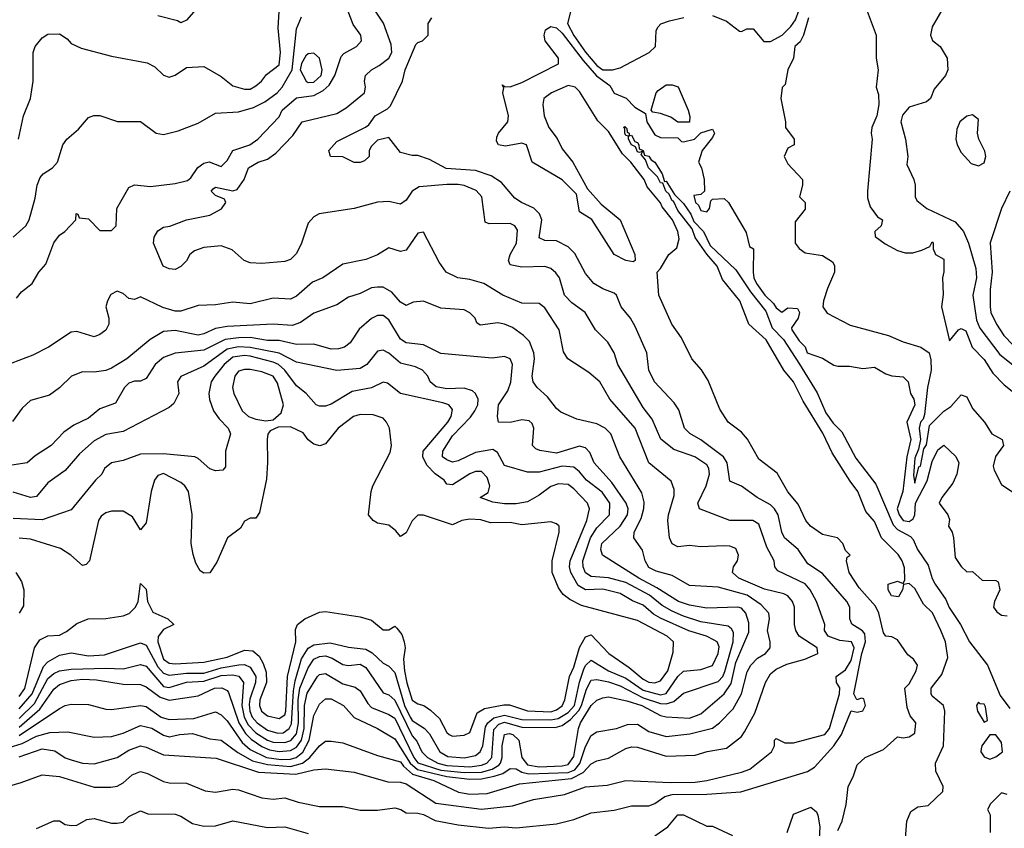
# Model space of a CAD drawing. Header units: inches. Extents: x 2348341 to 2479810, y 460419 to 613669.
# Tile 519 of 656: x 2423132 to 2426540, y 556425 to 559223. Entities that reach past the tile are written whole.
import ezdxf

# ---------------------------------------------------------------- set-up
doc = ezdxf.new("R2010")
doc.units = ezdxf.units.IN
doc.header["$MEASUREMENT"] = 0
doc.layers.add('C4525', color=7, linetype='Continuous')

msp = doc.modelspace()

# ---------------------------------------------------------------- linework, layer by layer
at = {"layer": 'C4525', "color": 2}
for points, elevation in [([(2423120.9, 558259.1), (2423138.6, 558281.4), (2423175.3, 558310), (2423198, 558350), (2423222.7, 558377.3), (2423250, 558451.3), (2423270, 558478), (2423288, 558490), (2423326, 558530), (2423327.3, 558552.7), (2423334, 558550), (2423338, 558538), (2423370, 558534), (2423410, 558494), (2423450, 558494), (2423466, 558510), (2423468, 558570), (2423510, 558642), (2423530, 558652), (2423585.4, 558645.4), (2423670, 558656.3), (2423712.9, 558667.1), (2423724.5, 558675.5), (2423748.7, 558711.3), (2423770, 558726.7), (2423788.3, 558731.7), (2423830, 558714.8), (2423850, 558736), (2423870, 558770.6), (2423929, 558790), (2423956, 558810), (2424030, 558887.3), (2424040.9, 558910), (2424090, 558953), (2424150, 558961.3), (2424182, 558978), (2424202.9, 558997.1), (2424222.7, 559030), (2424244.4, 559095.6), (2424254, 559106), (2424298, 559130), (2424315.3, 559150), (2424313.2, 559170), (2424286.5, 559206.5), (2424258.9, 559278.9)], 58), ([(2423127.6, 558810), (2423146, 558890), (2423169.3, 558950), (2423179.3, 559010), (2423179.3, 559110), (2423186, 559130), (2423210, 559160.7), (2423230, 559173), (2423270, 559174), (2423296.3, 559156.3), (2423310, 559141), (2423344.5, 559124.5), (2423450, 559097.3), (2423573.7, 559073.7), (2423599.8, 559059.8), (2423630, 559031.3), (2423650, 559024.7), (2423670, 559031.3), (2423710, 559057.3), (2423770, 559060.7), (2423830, 559026.8), (2423870, 558994), (2423910, 558982.8), (2423930, 558982.8), (2423950, 558994), (2423969.2, 559010), (2423986.2, 559033.8), (2424030, 559067.3), (2424035.1, 559110), (2424026.8, 559193.2), (2424031.4, 559271.4)], 66), ([(2423130, 556672.7), (2423210, 556699.6), (2423253.5, 556693.5), (2423290, 556668.4), (2423310, 556661.6), (2423350, 556650.6), (2423390, 556648.2), (2423470, 556670.4), (2423510, 556695.8), (2423550, 556710.4), (2423570, 556706), (2423630, 556679.6), (2423812, 556668), (2423959.1, 556619.1), (2424087.6, 556612.4), (2424150, 556627), (2424190, 556630.4), (2424290, 556619.3), (2424405.8, 556585.8), (2424450, 556584.9), (2424470, 556578.7), (2424572.3, 556512.3), (2424730, 556491.6), (2424837.3, 556502.7), (2424910, 556524.4), (2425017.7, 556542.3), (2425090, 556568.2), (2425165.8, 556574.2), (2425230, 556590.6), (2425383.7, 556583.7), (2425470, 556584.2), (2425510, 556590.4), (2425630, 556618.9), (2425659.3, 556630), (2425734, 556690), (2425744, 556710), (2425744, 556730), (2425750, 556736), (2425780.5, 556720.5), (2425810, 556720.5), (2425918, 556750), (2425935.1, 556770), (2425969.4, 556890), (2425971, 556911), (2425959, 556930), (2425958, 556950), (2425990, 556973), (2426010, 557005.5), (2426020.3, 557050), (2426011.3, 557070), (2425970, 557074.8), (2425929.6, 557090), (2425917, 557110), (2425918, 557130), (2425889.6, 557210), (2425867.8, 557250), (2425850, 557271.3), (2425755.9, 557315.9), (2425746, 557330), (2425742.7, 557350), (2425718, 557398), (2425690, 557478), (2425669.6, 557489.6), (2425589.7, 557489.7), (2425485.2, 557530), (2425479.3, 557550), (2425508.3, 557610), (2425518.9, 557650), (2425516.9, 557670), (2425510, 557682.7), (2425469.2, 557710), (2425396.1, 557736.1), (2425351.4, 557771.4), (2425321, 557841), (2425290, 557881.2), (2425202, 558030), (2425189.4, 558070), (2425167.7, 558107.7), (2425125.2, 558150), (2425089.6, 558209.6), (2425043.3, 558243.3), (2425018, 558270), (2425000.9, 558330), (2424987.7, 558347.7), (2424970, 558362.7), (2424950, 558369.4), (2424870, 558366.6), (2424830, 558375.3), (2424823.7, 558390), (2424829.6, 558410), (2424851.5, 558450), (2424854.7, 558494.7), (2424845.2, 558510), (2424830, 558518.4), (2424757.2, 558517.2), (2424742.7, 558522.7), (2424731.8, 558610), (2424712.2, 558632.2), (2424670, 558649.6), (2424650, 558652.4), (2424610, 558653.3), (2424515.1, 558644.9), (2424490.6, 558630), (2424470, 558599), (2424450, 558585.2), (2424410, 558594), (2424370, 558591.8), (2424290, 558569.6), (2424168.3, 558551.7), (2424150, 558541.2), (2424130, 558519), (2424107.7, 558450), (2424090, 558414), (2424070, 558393.2), (2424050, 558386), (2423970, 558379), (2423930, 558381.2), (2423909.5, 558389.5), (2423867.2, 558427.2), (2423830, 558440.9), (2423770, 558434.5), (2423736.7, 558423.3), (2423720.7, 558410), (2423710, 558389), (2423690, 558368.7), (2423670, 558359), (2423650, 558361.2), (2423629.2, 558370), (2423595.3, 558450), (2423597.6, 558470), (2423610, 558492.2), (2423630, 558504.6), (2423651.6, 558508.4), (2423709, 558531), (2423790, 558546.7), (2423831.1, 558568.9), (2423846, 558590), (2423841.5, 558601.5), (2423810, 558614.5), (2423794.5, 558630), (2423802, 558638), (2423810, 558643.8), (2423869.5, 558630.5), (2423884.8, 558635.2), (2423909.3, 558670), (2423924, 558710), (2423958, 558730), (2423990, 558741), (2424018.9, 558761.1), (2424077.2, 558822.8), (2424109.3, 558870), (2424230, 558898.9), (2424261.6, 558918.4), (2424326, 558970), (2424329.3, 558990), (2424325.2, 559010), (2424329.3, 559030), (2424349.3, 559050), (2424375.9, 559064.1), (2424409.6, 559090), (2424419.7, 559110), (2424417.8, 559137.8), (2424391.3, 559211.3), (2424352.3, 559270)], 54), ([(2426062, 559262), (2426096, 559170), (2426096, 559090), (2426102.8, 559050), (2426096, 558990), (2426104, 558964), (2426104.9, 558930), (2426099.1, 558890), (2426081, 558850), (2426078.8, 558830), (2426082.8, 558810), (2426066, 558630), (2426066.4, 558606.4), (2426075.8, 558575.8), (2426101.4, 558541.4), (2426118, 558530), (2426114, 558510), (2426092, 558490), (2426092.7, 558472.7), (2426127.1, 558447.1), (2426170, 558424.7), (2426196.9, 558416.9), (2426223.1, 558416.9), (2426254.6, 558425.4), (2426282, 558438), (2426290, 558454), (2426294, 558450), (2426294, 558430), (2426302, 558410), (2426330, 558394), (2426330.3, 558350.3), (2426326, 558330), (2426328.1, 558271.9), (2426322, 558230), (2426350, 558111.3), (2426381.2, 558150), (2426390, 558154.4), (2426406.2, 558146.2), (2426428, 558090), (2426470, 558047.3), (2426500.5, 558000.5), (2426539.5, 557959.5), (2426606.6, 557906.6)], 54), ([(2426332, 559270), (2426290, 559198), (2426284.7, 559170), (2426291.1, 559151.1), (2426318, 559130), (2426342, 559090), (2426344.7, 559050), (2426336, 559030), (2426297.3, 558982.7), (2426284.7, 558950), (2426270, 558939), (2426210, 558920.7), (2426187.1, 558892.9), (2426181.7, 558870), (2426198, 558810), (2426206, 558750), (2426202, 558722), (2426226, 558670), (2426231.3, 558650), (2426231.3, 558610), (2426236.9, 558596.9), (2426271.3, 558570), (2426370, 558523.8), (2426398, 558490), (2426416, 558450), (2426441.6, 558361.6), (2426443.2, 558330), (2426430.2, 558270), (2426443.6, 558183.6), (2426455.3, 558155.3), (2426524.6, 558064.6), (2426569.1, 558029.1)], 58), ([(2423070, 556564), (2423137, 556583), (2423210, 556610.6), (2423270, 556604.4), (2423390, 556567.3), (2423447.1, 556567.1), (2423470, 556570.6), (2423490, 556582), (2423521.2, 556610), (2423550, 556621.6), (2423574.6, 556614.6), (2423630, 556587.3), (2423650, 556582), (2423710, 556580.7), (2423774.6, 556554.6), (2423810, 556550.4), (2423870, 556560.4), (2423890, 556558.4), (2423970, 556530.4), (2424010, 556526), (2424050, 556530.5), (2424095.6, 556515.6), (2424170, 556500.4), (2424250, 556500.5), (2424310, 556488), (2424370, 556488), (2424430, 556495.5), (2424451.3, 556490), (2424470, 556478.8), (2424510, 556477.1), (2424530, 556472.4), (2424570, 556452.4), (2424650, 556437), (2424754.7, 556425.3), (2424810, 556430.4), (2424850, 556426.4), (2424990, 556440.4), (2425050, 556455.5), (2425110, 556478), (2425190, 556488), (2425250, 556502.4), (2425310, 556502.4), (2425330, 556510.3), (2425364.9, 556535.1), (2425390, 556542.3), (2425510, 556542.6), (2425628.4, 556551.6), (2425858.9, 556621.1), (2425883.2, 556636.8), (2425950, 556710.4), (2425976.3, 556750), (2426010, 556832), (2426030, 556826.8), (2426050, 556831), (2426059.5, 556850), (2426053.3, 556873.3), (2426044.9, 556875.1), (2426029, 556869), (2426019.5, 556890), (2426046.4, 557030), (2426058.8, 557070), (2426057.4, 557097.4), (2426048.5, 557108.5), (2426011.7, 557131.7), (2426005.6, 557150), (2426005.1, 557190), (2425994.5, 557210), (2425910, 557306.6), (2425859.7, 557339.7), (2425826.6, 557390), (2425779.3, 557430), (2425769.6, 557450), (2425757.6, 557510), (2425744.5, 557530), (2425730, 557544.5), (2425684, 557570), (2425630, 557609.2), (2425590, 557626), (2425580.5, 557690), (2425567.6, 557710), (2425489.8, 557769.8), (2425451.5, 557791.5), (2425432.7, 557810), (2425413.3, 557873.3), (2425397.1, 557897.1), (2425329.6, 557970), (2425309.5, 558010), (2425302.7, 558070), (2425262, 558162), (2425246, 558190), (2425213.2, 558230), (2425197.2, 558270), (2425190, 558277.2), (2425150, 558292), (2425119.3, 558310), (2425090, 558345.2), (2425053.7, 558413.7), (2425030, 558437), (2424990, 558457.6), (2424950, 558459.5), (2424930, 558468.7), (2424939.6, 558530), (2424931.2, 558551.2), (2424911.1, 558571.1), (2424869, 558590), (2424845.8, 558605.8), (2424799.6, 558659.6), (2424763.3, 558683.3), (2424710, 558701.1), (2424608.2, 558708.2), (2424550, 558739.3), (2424510, 558752.7), (2424490, 558753.2), (2424450, 558764), (2424410, 558815.3), (2424370, 558806), (2424350, 558786), (2424342, 558770), (2424342, 558750), (2424325.4, 558734.6), (2424310, 558728.7), (2424290, 558729), (2424250, 558749), (2424208, 558750), (2424202, 558770), (2424230, 558802), (2424328.9, 558851.1), (2424340.4, 558859.6), (2424362, 558890), (2424405.6, 558914.4), (2424415.5, 558924.5), (2424457, 559010), (2424466.6, 559050), (2424503.2, 559136.8), (2424510, 559144.7), (2424526, 559150), (2424546, 559170), (2424546, 559210), (2424558, 559230)], 50), ([(2423110, 558470.8), (2423153.2, 558510), (2423165.2, 558530), (2423185.6, 558605.6), (2423192.3, 558650), (2423203.3, 558676.7), (2423214, 558690), (2423246, 558710), (2423262.7, 558730), (2423282, 558790), (2423295.3, 558810), (2423336, 558844), (2423370, 558884.7), (2423388.9, 558891.1), (2423410, 558891.3), (2423471.1, 558871.1), (2423550, 558871.3), (2423604.7, 558830), (2423630, 558825.5), (2423681.2, 558838.8), (2423750, 558864.9), (2423810, 558899.1), (2423890, 558904.2), (2423941.3, 558918.7), (2423981, 558939), (2424023.6, 558970), (2424040.5, 558990), (2424075.1, 559050), (2424090, 559192), (2424107.5, 559232.5)], 62), ([(2423735.3, 559250), (2423710, 559222), (2423690, 559212), (2423678.8, 559218.8), (2423610, 559236)], 70), ([(2425038, 559250), (2425028.4, 559210), (2425050, 559168.7), (2425090, 559110.4), (2425130, 559064.4), (2425150, 559049.2), (2425184, 559050), (2425210, 559056.9), (2425310.7, 559109.3), (2425332.8, 559130), (2425334.5, 559185.5), (2425341.3, 559198.7), (2425351.6, 559208.4), (2425380.8, 559219.2), (2425430.5, 559230.5)], 50), ([(2425530, 559237.3), (2425578.5, 559218.5), (2425623.6, 559183.6), (2425630, 559182), (2425648.9, 559191.1), (2425670, 559191.3), (2425707.7, 559147.7), (2425730, 559147.7), (2425771, 559169), (2425801, 559199), (2425817.3, 559222.7), (2425830, 559257.6)], 50), ([(2425861.7, 559230), (2425845.3, 559170), (2425833.1, 559146.9), (2425814.9, 559130), (2425810.4, 559090), (2425790.6, 559050), (2425781, 558999), (2425771.3, 558988.7), (2425766, 558950), (2425782.8, 558870), (2425782.8, 558850), (2425812, 558810), (2425812, 558790), (2425790, 558778), (2425778, 558750), (2425790, 558724.7), (2425841, 558670), (2425841, 558650), (2425831.3, 558610), (2425851, 558590), (2425850, 558568), (2425816, 558524), (2425816, 558450), (2425830, 558431.3), (2425850, 558416), (2425910, 558407.3), (2425944.9, 558384.9), (2425952.5, 558372.5), (2425952.4, 558350), (2425927.3, 558292.7), (2425913.4, 558250), (2425912.2, 558230), (2425927, 558207), (2426005.9, 558165.9), (2426138.8, 558130), (2426190, 558108.5), (2426250.3, 558090.3), (2426279.1, 558070), (2426285.8, 558045.8), (2426286.5, 558010), (2426274, 557950), (2426263.4, 557856.6), (2426258.8, 557841.2), (2426249.1, 557830), (2426244.7, 557810), (2426249.3, 557770), (2426243, 557737), (2426230, 557706), (2426225.5, 557645.5), (2426230, 557619.1), (2426244, 557676), (2426250, 557678), (2426261.5, 557738.5), (2426270, 557752), (2426280.6, 557819.4), (2426330, 557868), (2426355.1, 557884.9), (2426390, 557924.7), (2426410, 557918), (2426430, 557878), (2426470.6, 557830.6), (2426496, 557790), (2426532, 557770), (2426537.3, 557750), (2426508.9, 557711.1), (2426501.5, 557678.5), (2426504.1, 557664.1), (2426530, 557614.9), (2426596.4, 557570)], 50), ([(2425963.1, 556416.9), (2425978, 556450), (2425992.9, 556507.1), (2425999.3, 556570), (2426016.9, 556603.1), (2426030, 556644.7), (2426058, 556670), (2426122, 556698), (2426170, 556742), (2426190, 556738), (2426210, 556741), (2426230, 556754), (2426233.2, 556790), (2426214, 556814), (2426203.1, 556843.1), (2426195.3, 556910), (2426210, 556924.7), (2426235.1, 556970), (2426239.3, 556990), (2426225.2, 557010), (2426205.7, 557025.7), (2426170, 557076.9), (2426150, 557088), (2426129.7, 557089.7), (2426121.5, 557101.5), (2426105.4, 557170), (2426093.5, 557193.5), (2426037.1, 557257.1), (2426002.4, 557310), (2425994, 557350), (2425996.4, 557363.6), (2426006, 557370), (2425990, 557386), (2425981.2, 557410), (2425962, 557430), (2425910, 557441.2), (2425869.2, 557470), (2425853.2, 557490), (2425826.2, 557546.2), (2425790, 557589.3), (2425753.4, 557653.4), (2425690, 557702), (2425651.5, 557771.5), (2425630, 557796), (2425584, 557830), (2425555.5, 557875.5), (2425514.3, 557974.3), (2425491.3, 558011.3), (2425458, 558050), (2425422.5, 558122.5), (2425389.2, 558170), (2425344, 558270), (2425338, 558350), (2425350, 558362), (2425379, 558410), (2425406.3, 558433.7), (2425414.8, 558465.2), (2425409.3, 558490), (2425390.9, 558530), (2425355.5, 558575.5), (2425350, 558589.2), (2425304.2, 558644.2), (2425292.8, 558670), (2425247, 558730), (2425218.8, 558758.8), (2425170, 558836.2), (2425133.4, 558873.4), (2425070, 558975.1), (2425055.1, 558990), (2425030, 558995.1), (2424973, 558970), (2424946, 558950), (2424943, 558930), (2424947.3, 558890), (2424964, 558850), (2424992.4, 558812.4), (2425010, 558776), (2425046.8, 558730), (2425097.3, 558637.3), (2425144.4, 558584.4), (2425210.7, 558530), (2425261, 558410), (2425262, 558390), (2425255.3, 558384.7), (2425230, 558389.3), (2425189, 558410), (2425112, 558532), (2425070, 558558), (2425058.9, 558618.9), (2425009.5, 558669.5), (2424906, 558730), (2424886, 558790), (2424870, 558795.3), (2424814, 558786), (2424788.7, 558790), (2424782.7, 558802.7), (2424783.2, 558816.8), (2424789.4, 558830.6), (2424822, 558870), (2424824, 558890), (2424804, 558970), (2424807.3, 558987.3), (2424802, 558998), (2424811.6, 558991.6), (2424830, 558991), (2424870, 559005.3), (2424996.9, 559070), (2424996.4, 559090), (2424951.1, 559150), (2424947.6, 559170), (2424952.3, 559187.7), (2424970, 559199.1), (2424990, 559195), (2425010, 559176.5), (2425081.9, 559081.9), (2425128.8, 559028.8), (2425175.1, 558995.1), (2425190, 558968.9), (2425231, 558951), (2425260.7, 558920.7), (2425298, 558898), (2425302, 558870), (2425330, 558824.7), (2425350, 558816), (2425410, 558814), (2425422, 558802), (2425430, 558801), (2425468, 558810), (2425490, 558831.3), (2425530, 558844.7), (2425536.3, 558830), (2425530, 558815.3), (2425494, 558770), (2425481, 558730), (2425491.3, 558710), (2425501, 558670), (2425502, 558630), (2425490, 558618), (2425465.4, 558614.6), (2425471, 558590), (2425481.6, 558581.6), (2425490, 558563), (2425510, 558558), (2425519, 558570), (2425524, 558596), (2425530, 558602), (2425570, 558604.7), (2425584.7, 558590), (2425646.4, 558486.4), (2425658, 558438), (2425672, 558430), (2425670.9, 558349.1), (2425673.4, 558330), (2425682.6, 558310), (2425710.4, 558270), (2425740.9, 558240.9), (2425750, 558226), (2425770, 558211), (2425790, 558226), (2425823.6, 558223.6), (2425830.6, 558210), (2425826, 558190), (2425803.5, 558156.5), (2425804, 558150), (2425830, 558111.3), (2425850, 558091.3), (2425858, 558070), (2425910, 558052.4), (2425950, 558027.7), (2425964.1, 558024.1), (2426004, 558024), (2426050, 558016), (2426090, 558021), (2426130, 557997.3), (2426150, 557990.7), (2426190, 557986.8), (2426206.8, 557970), (2426214.8, 557930), (2426226.8, 557910), (2426230.2, 557890.2), (2426202.6, 557830), (2426216.1, 557770), (2426202.1, 557710), (2426188.6, 557590), (2426169.3, 557530), (2426175.6, 557510), (2426190, 557490.4), (2426210, 557486.5), (2426224, 557496), (2426229.8, 557510.2), (2426232.7, 557550), (2426272.9, 557627.1), (2426290, 557694), (2426310, 557734.8), (2426330, 557751), (2426371.9, 557711.9), (2426382, 557690), (2426375.5, 557650), (2426361.1, 557618.9), (2426324, 557570), (2426314.8, 557550), (2426344.7, 557510), (2426350, 557494), (2426346, 557470), (2426358.8, 557450), (2426364, 557430), (2426370, 557362), (2426390, 557331.3), (2426410, 557312), (2426430, 557314), (2426463.6, 557283.6), (2426510, 557282), (2426518, 557278), (2426524.7, 557250), (2426506, 557210), (2426502.8, 557190), (2426513.7, 557173.7), (2426530, 557162.8), (2426550, 557160.7)], 46), ([(2426198, 556390), (2426202, 556450), (2426216.4, 556483.6), (2426240.4, 556499.6), (2426276.4, 556503.6), (2426327.3, 556552.7), (2426328, 556570), (2426303.1, 556623.1), (2426301.2, 556650), (2426329.2, 556710), (2426334, 556830), (2426328.7, 556850), (2426290, 556882), (2426286, 556890), (2426286, 556910), (2426323.3, 556956.7), (2426343.7, 557016.3), (2426336.4, 557070), (2426320.5, 557110), (2426290.6, 557170.6), (2426260.3, 557200.3), (2426230, 557254.3), (2426210, 557271.8), (2426190.9, 557269.1), (2426187.3, 557250), (2426173.7, 557226.3), (2426149.4, 557230), (2426138, 557250), (2426137.2, 557270), (2426170, 557280.5), (2426190, 557272), (2426195.5, 557284.5), (2426194, 557326), (2426186.6, 557350), (2426172.4, 557372.4), (2426115.1, 557430), (2426090, 557487), (2426060.9, 557520.9), (2426033.3, 557590), (2426005.8, 557625.8), (2425944.2, 557724.2), (2425911.8, 557791.8), (2425843.6, 557903.6), (2425810, 557969.4), (2425776.3, 558010), (2425715.1, 558115.1), (2425655.4, 558170), (2425624.4, 558250), (2425564, 558324), (2425545.7, 558370), (2425510, 558411.8), (2425470, 558469.6), (2425459.1, 558499.1), (2425410, 558562.4), (2425395.1, 558595.1), (2425390, 558596.2), (2425379.5, 558619.5), (2425368.6, 558630), (2425357.5, 558657.5), (2425350, 558658), (2425339.6, 558679.6), (2425308.8, 558710), (2425298, 558738), (2425283.2, 558756.8), (2425288.4, 558768.4), (2425276.8, 558763.2), (2425270, 558766), (2425262.9, 558782.9), (2425249.7, 558790), (2425239.5, 558810), (2425239.5, 558819.5), (2425230, 558822.7), (2425226.9, 558830), (2425226.8, 558846.8), (2425222, 558850), (2425226.6, 558853.4), (2425233, 558847), (2425234.4, 558834.4), (2425241, 558830), (2425241, 558821), (2425250, 558824), (2425261.3, 558801.3), (2425270, 558798), (2425274.6, 558790), (2425276.3, 558776.3), (2425290.3, 558770), (2425294.4, 558754.4), (2425310, 558750.3), (2425318, 558738), (2425330.2, 558730), (2425355.6, 558690), (2425363.5, 558663.5), (2425370, 558664), (2425398.3, 558618.3), (2425430, 558587), (2425454.7, 558550), (2425465.1, 558525.1), (2425498.5, 558490), (2425522, 558442), (2425610, 558357.3), (2425661.2, 558281.2), (2425714.1, 558214.1), (2425736.5, 558156.5), (2425776.1, 558116.1), (2425831.3, 558031.3), (2425892.3, 557932.3), (2425922.3, 557862.3), (2425946.9, 557826.9), (2425977, 557797), (2426025.6, 557705.6), (2426095.4, 557615.4), (2426154.8, 557474.8), (2426170, 557458.6), (2426214.5, 557434.5), (2426224.1, 557424.1), (2426239.4, 557390), (2426275.6, 557335.6), (2426289.5, 557289.5), (2426300.2, 557270), (2426337, 557217), (2426348.8, 557188.8), (2426388.3, 557130), (2426419.3, 557070), (2426481, 556990), (2426525, 556885), (2426559.2, 556839.2)], 42), ([(2426558.5, 558630), (2426530.3, 558570), (2426490.6, 558450.6), (2426497.3, 558350), (2426490.6, 558290), (2426490.5, 558230), (2426493, 558210), (2426512.4, 558170), (2426538.4, 558130), (2426570, 558096.4)], 62), ([(2423095.5, 556704.5), (2423141.1, 556718.9), (2423190, 556743.6), (2423236.4, 556756.4), (2423298.8, 556758.8), (2423390, 556740.5), (2423450, 556743.1), (2423490, 556754), (2423550, 556780.3), (2423590, 556772), (2423630, 556747.7), (2423650, 556742), (2423686, 556750), (2423730, 556753), (2423790, 556734.9), (2423830, 556730.4), (2423887, 556687), (2423938.3, 556658.3), (2423990, 556645.3), (2424070, 556638.7), (2424111.1, 556650), (2424136, 556670), (2424170, 556710.7), (2424190, 556726), (2424210, 556726.8), (2424250, 556720.7), (2424370, 556676.4), (2424450, 556654.6), (2424460, 556640), (2424492, 556612), (2424564.9, 556590), (2424651, 556550), (2424690, 556543.6), (2424750, 556546), (2424861.5, 556578.5), (2425042.4, 556597.6), (2425081.9, 556618.1), (2425110, 556648.2), (2425130, 556658), (2425170, 556668), (2425230, 556701.6), (2425250, 556706.4), (2425270, 556706), (2425370, 556674.4), (2425470, 556678), (2425510.9, 556690.9), (2425578, 556702), (2425630, 556742.8), (2425641, 556759), (2425676.1, 556823.9), (2425713.3, 556930), (2425730, 556959.3), (2425750, 556975.8), (2425786.6, 556993.4), (2425849.7, 557010.3), (2425894, 557030), (2425892.3, 557050), (2425830, 557089.6), (2425818.7, 557110), (2425813.6, 557130), (2425814, 557190), (2425807, 557210), (2425790, 557229.4), (2425776.4, 557236.4), (2425710, 557252.6), (2425621.2, 557290), (2425610, 557299.3), (2425599.3, 557310), (2425602.7, 557330), (2425616, 557350), (2425619.3, 557370), (2425610, 557392.7), (2425590, 557400.9), (2425570, 557402.7), (2425490, 557399.3), (2425450, 557404), (2425410, 557399), (2425390, 557409), (2425380.9, 557430), (2425375.1, 557490), (2425377, 557510), (2425397, 557577), (2425397, 557597), (2425386.6, 557626.6), (2425309.5, 557690), (2425262.4, 557810), (2425175.1, 557910), (2425139.5, 557970), (2425101.7, 558001.7), (2425028.7, 558050), (2425014, 558074), (2424999.6, 558150), (2424950, 558226), (2424930, 558240.9), (2424870, 558242), (2424804, 558270), (2424739, 558310), (2424690, 558324.2), (2424648, 558330), (2424608.7, 558350), (2424583.7, 558383.7), (2424530, 558488), (2424510, 558484), (2424470, 558425.2), (2424450, 558421.2), (2424410, 558434), (2424370.5, 558409.5), (2424330, 558392.7), (2424250, 558377), (2424181, 558330), (2424145.5, 558314.5), (2424090, 558266), (2424070, 558256), (2424010, 558259.5), (2423930, 558239.3), (2423870, 558246), (2423810, 558236), (2423750, 558234), (2423690, 558214.5), (2423670, 558214.5), (2423627.5, 558227.5), (2423550, 558264), (2423530, 558255.3), (2423510, 558258), (2423490, 558275.3), (2423470, 558284), (2423447.9, 558272.1), (2423436, 558250), (2423430.8, 558230), (2423441, 558190), (2423441, 558170), (2423430, 558149), (2423410, 558134), (2423390, 558125.2), (2423330, 558144), (2423310, 558142), (2423232, 558090), (2423177.5, 558062.5), (2423104.9, 558035.1)], 58), ([(2423130, 556745.7), (2423270, 556839.3), (2423290, 556850.5), (2423310, 556854.9), (2423370, 556853.4), (2423430, 556837.3), (2423450, 556836.3), (2423550, 556850.4), (2423570, 556846.7), (2423621.6, 556810), (2423650, 556801.1), (2423735.3, 556804.7), (2423810, 556828), (2423830, 556818), (2423850, 556796.4), (2423902.2, 556722.2), (2423930, 556697.2), (2423986, 556670), (2424037.3, 556662.7), (2424070, 556663.9), (2424089.6, 556670), (2424111.9, 556688.1), (2424133.8, 556730), (2424150, 556814.8), (2424161.3, 556838.7), (2424170, 556854), (2424190, 556873.4), (2424210, 556872.7), (2424253.4, 556850), (2424290, 556808.2), (2424370, 556770.4), (2424430, 556734.4), (2424484.1, 556650), (2424508.9, 556628.9), (2424610, 556604), (2424690, 556595.4), (2424730, 556596.4), (2424774.8, 556605.2), (2424804.8, 556615.2), (2424830, 556632), (2424850, 556630.3), (2424870, 556619.3), (2424893.7, 556613.7), (2425030, 556617.7), (2425053, 556627), (2425070.4, 556649.6), (2425090, 556708), (2425110, 556746), (2425130, 556759.1), (2425198, 556770), (2425235.8, 556784.2), (2425270, 556784.9), (2425310, 556759.5), (2425370, 556743.1), (2425451.9, 556751.9), (2425530, 556772), (2425554.5, 556790), (2425601.5, 556838.5), (2425629.7, 556890), (2425650, 556966), (2425662.9, 556990), (2425685.7, 557014.3), (2425712.7, 557030), (2425729.3, 557050), (2425729.5, 557070), (2425719.6, 557110), (2425727.3, 557150), (2425725.1, 557170), (2425698, 557198), (2425650, 557232), (2425550, 557259.7), (2425450, 557265.6), (2425390, 557299.6), (2425334.5, 557314.5), (2425310, 557327.3), (2425297, 557350), (2425287.5, 557387.5), (2425258, 557430), (2425258.4, 557450), (2425282.4, 557497.6), (2425291.8, 557531.8), (2425293.6, 557553.6), (2425285.6, 557585.6), (2425209.5, 557710), (2425178.4, 557790), (2425158, 557810), (2425130, 557824.7), (2425060.5, 557840.5), (2425005.4, 557865.4), (2424990, 557877.2), (2424958.6, 557918.6), (2424922.7, 557950), (2424909.7, 557969.7), (2424906, 557990), (2424913.6, 558050), (2424912, 558070), (2424896, 558110), (2424876, 558130), (2424837.5, 558157.5), (2424810, 558169.6), (2424786.4, 558173.6), (2424725.6, 558165.6), (2424714, 558174), (2424708.7, 558190), (2424690, 558208.7), (2424670, 558219), (2424590, 558225.2), (2424530, 558249.3), (2424494, 558246), (2424470, 558234), (2424450, 558246), (2424420.5, 558280.5), (2424390, 558297), (2424370, 558298), (2424350, 558295.1), (2424310, 558275.1), (2424270, 558262.7), (2424230, 558236), (2424150, 558207), (2424104.2, 558175.8), (2424075.6, 558164.4), (2424010, 558169.7), (2423850, 558161.5), (2423810, 558154), (2423770, 558135.6), (2423750, 558131.8), (2423670, 558147.6), (2423630, 558144.5), (2423583.4, 558116.6), (2423502.8, 558050), (2423450, 558017), (2423430, 558009.4), (2423390, 558003.7), (2423350, 558004.5), (2423311, 557990), (2423270, 557949.2), (2423235.9, 557924.1), (2423170, 557905.2), (2423140.9, 557879.1), (2423107.7, 557832.3)], 62), ([(2423130, 556775.3), (2423202.5, 556837.5), (2423250, 556907), (2423270, 556922.6), (2423310, 556936.9), (2423350, 556940.8), (2423398.6, 556938.6), (2423490, 556923.7), (2423550, 556923.1), (2423570, 556914.4), (2423618.4, 556878.4), (2423650, 556868), (2423750, 556883), (2423806, 556910), (2423831.5, 556911.5), (2423850, 556902), (2423854.5, 556894.5), (2423890.1, 556790), (2423913.4, 556753.4), (2423933.2, 556733.2), (2423970, 556707.7), (2423996.7, 556696.7), (2424030, 556690.9), (2424070, 556694.3), (2424090, 556705.6), (2424107.6, 556730), (2424117.3, 556770), (2424118.3, 556850), (2424127.2, 556892.8), (2424162.4, 556950), (2424170, 556957), (2424190, 556961.1), (2424250, 556924.4), (2424293, 556913), (2424310, 556900.5), (2424336.7, 556856.7), (2424350, 556843.1), (2424410, 556818.7), (2424430, 556805.7), (2424496.8, 556670), (2424510, 556652), (2424590, 556626.5), (2424670, 556618.5), (2424730, 556619.6), (2424767.8, 556630), (2424790, 556643.2), (2424796.5, 556650), (2424801.6, 556670), (2424802.4, 556710), (2424809.8, 556750), (2424826.4, 556753.6), (2424839.1, 556750), (2424859.5, 556730), (2424870.3, 556670), (2424890, 556644.5), (2424930, 556638), (2425010, 556641.1), (2425030, 556645.6), (2425050, 556673.4), (2425065.7, 556770), (2425073.5, 556790), (2425110, 556850.4), (2425130, 556868), (2425150, 556876.4), (2425170, 556879.5), (2425233.6, 556866.4), (2425285.5, 556850), (2425350, 556815.3), (2425370, 556810.3), (2425450, 556805.7), (2425490, 556821.6), (2425570, 556890.4), (2425593.9, 556926.1), (2425610, 556999.1), (2425656, 557104), (2425655.8, 557135.8), (2425645.1, 557170), (2425630, 557187), (2425618, 557190), (2425510, 557186.6), (2425450, 557196.9), (2425412.7, 557210), (2425337.6, 557257.6), (2425275.1, 557290), (2425149.7, 557369.7), (2425142.9, 557390), (2425146.3, 557410), (2425210, 557470.3), (2425236, 557510), (2425238.5, 557530), (2425231.1, 557550), (2425181.4, 557621.4), (2425120.7, 557690), (2425105.1, 557725.1), (2425090, 557741.2), (2425070, 557747), (2424990, 557723.5), (2424931.8, 557731.8), (2424918, 557738), (2424906.6, 557750), (2424912, 557810), (2424906, 557826), (2424895.5, 557835.5), (2424870, 557839), (2424830, 557829.4), (2424789, 557830), (2424786, 557850), (2424789.6, 557890), (2424821.2, 557938.8), (2424831.5, 557968.5), (2424838, 558030), (2424829.3, 558049.3), (2424810, 558057.2), (2424767.7, 558052.3), (2424590, 558067.6), (2424530, 558098), (2424470, 558105.1), (2424450, 558118), (2424410, 558184.5), (2424390, 558199.5), (2424370, 558199.5), (2424350, 558189.6), (2424307.4, 558152.6), (2424275.6, 558104.4), (2424256, 558090), (2424236.1, 558083.9), (2424210, 558082.9), (2424150, 558100.7), (2424090, 558098.9), (2424030, 558112.6), (2423990, 558112.8), (2423930, 558123.1), (2423890, 558122.3), (2423843.2, 558116.8), (2423770, 558079.8), (2423670.3, 558069.7), (2423630, 558053.6), (2423601.6, 558030), (2423570, 557981.2), (2423550, 557972.7), (2423530, 557972.3), (2423510, 557965.2), (2423494.8, 557950), (2423464, 557896), (2423410, 557876), (2423370, 557844.5), (2423319.9, 557820.1), (2423284.7, 557795.3), (2423241, 557750), (2423185.8, 557714.2), (2423158, 557690), (2423090, 557679.3)], 66), ([(2423130, 556805.5), (2423183.3, 556856.7), (2423230, 556943.1), (2423250, 556960.8), (2423270, 556970.2), (2423310, 556975.6), (2423430, 556979.7), (2423490, 556976.5), (2423550, 556992), (2423570, 556985.7), (2423630, 556915.2), (2423650, 556912.3), (2423709.2, 556930.8), (2423770, 556933.7), (2423830, 556954), (2423870, 556956), (2423890.9, 556950.9), (2423907.2, 556930), (2423900.8, 556850), (2423908.9, 556810), (2423923.3, 556783.3), (2423950, 556755.6), (2423990, 556730.2), (2424010, 556723.2), (2424050, 556721.7), (2424070.9, 556729.1), (2424090, 556752.4), (2424097.6, 556790), (2424096.4, 556870), (2424101.6, 556910), (2424130, 556980.4), (2424150, 557010.2), (2424170, 557019.6), (2424190, 557022), (2424213.7, 557013.7), (2424250, 556991.8), (2424270, 556988.8), (2424310, 556993.1), (2424330, 556981.6), (2424390, 556894), (2424410, 556886.4), (2424430, 556868.5), (2424490, 556744.6), (2424506.1, 556726.1), (2424523.7, 556690), (2424543.1, 556670), (2424578.9, 556650), (2424610, 556642.1), (2424690, 556637.8), (2424730, 556643), (2424749.2, 556650.8), (2424765.6, 556670), (2424773.6, 556766.4), (2424790, 556785.4), (2424810, 556791.9), (2424870, 556775.5), (2424985.9, 556774.1), (2425010, 556780.2), (2425038.6, 556801.4), (2425067, 556833), (2425076.5, 556850), (2425093.6, 556906.4), (2425110, 556937.6), (2425130, 556940.3), (2425170, 556932.1), (2425210, 556918.4), (2425290, 556876.8), (2425350, 556857), (2425370, 556855.8), (2425395.7, 556864.3), (2425430, 556892.7), (2425550, 556932.9), (2425566, 556950), (2425572.9, 556967.1), (2425601.6, 557070), (2425602, 557102), (2425595.8, 557115.8), (2425584.4, 557124.4), (2425490, 557139.8), (2425430, 557158.8), (2425390, 557176.8), (2425356.1, 557196.1), (2425312.3, 557232.3), (2425230, 557276.1), (2425170, 557292.1), (2425110, 557296.3), (2425090, 557309.6), (2425081.7, 557330), (2425080.9, 557350), (2425107.1, 557430), (2425130, 557464.6), (2425173.6, 557510), (2425174.3, 557550), (2425148, 557588), (2425093.3, 557630), (2425070, 557658.7), (2425050, 557674.3), (2425010, 557677.7), (2424930, 557656.9), (2424890, 557657.6), (2424810, 557680.9), (2424785.4, 557725.4), (2424770, 557735.6), (2424710, 557726), (2424650, 557696.2), (2424630, 557692), (2424610, 557699.5), (2424596, 557710), (2424596.2, 557730), (2424630, 557783.1), (2424692.8, 557847.2), (2424707.8, 557870), (2424717.6, 557890), (2424718.4, 557910), (2424709.6, 557929.6), (2424698.9, 557938.9), (2424670, 557947.8), (2424610, 557946), (2424573, 557953), (2424552.3, 557970), (2424544.5, 557990), (2424526, 558010), (2424502.3, 558022.3), (2424450, 558035.1), (2424410, 558069.5), (2424390, 558079.3), (2424370, 558076), (2424334, 558030), (2424310, 558016.2), (2424230, 558009.6), (2424090, 558038), (2424030, 558068.9), (2423930, 558089.1), (2423890, 558091.3), (2423850, 558083.5), (2423770, 558024.7), (2423690, 557988.7), (2423678.8, 557970), (2423682.8, 557930), (2423665.5, 557894.5), (2423650, 557881.2), (2423490, 557798.4), (2423430, 557787.3), (2423390, 557765.6), (2423338.7, 557721.3), (2423290, 557663.7), (2423230, 557620.9), (2423190, 557573.2), (2423170, 557569.4), (2423110, 557587.8)], 70), ([(2423130, 556838.4), (2423174.9, 556890), (2423215.1, 556984.9), (2423230, 557001.1), (2423270, 557023.7), (2423310, 557032.4), (2423370, 557022), (2423425.8, 557025.8), (2423550, 557066.7), (2423570, 557058.4), (2423610, 556983.9), (2423630, 556962.2), (2423650, 556955), (2423710, 556961.7), (2423770, 556962.3), (2423830, 556980.1), (2423890.2, 556990.2), (2423910, 556991.3), (2423930, 556982.6), (2423949.2, 556950), (2423948.4, 556930), (2423928.4, 556871.6), (2423926.5, 556853.5), (2423928.8, 556830), (2423937.1, 556810), (2423954, 556790), (2423990, 556764.5), (2424026, 556754), (2424044.2, 556755.8), (2424064.8, 556770), (2424073.4, 556786.6), (2424079.3, 556900.7), (2424085.1, 556934.9), (2424108, 557012), (2424130, 557048.8), (2424150, 557059.6), (2424206.7, 557066.7), (2424270, 557052.2), (2424330, 557044.6), (2424352.1, 557032.1), (2424390, 556996.4), (2424410, 556986.4), (2424430, 556963.8), (2424463.7, 556850), (2424483, 556810), (2424490, 556797.7), (2424531.8, 556771.8), (2424550, 556752.2), (2424585.7, 556690), (2424613.7, 556673.7), (2424670, 556669.2), (2424710, 556676.5), (2424726, 556690), (2424734.6, 556710), (2424744.3, 556775.7), (2424752.7, 556790), (2424773.1, 556806.9), (2424810, 556816.8), (2424870, 556801.7), (2424970, 556800.4), (2424995.2, 556804.8), (2425030, 556825.9), (2425051.7, 556850), (2425069.3, 556930.7), (2425084.1, 556975.9), (2425090, 556988.4), (2425110, 557006.7), (2425170, 556970.2), (2425230, 556944.5), (2425290, 556903), (2425350, 556887), (2425370, 556891.7), (2425410, 556950.4), (2425430, 556968.5), (2425490, 556974.9), (2425530, 556988), (2425549.6, 557030), (2425552.4, 557052.4), (2425546, 557070), (2425536, 557076), (2425509.3, 557090), (2425448, 557108), (2425350, 557152.1), (2425326.2, 557166.2), (2425290, 557197.7), (2425252.7, 557212.7), (2425210, 557237.7), (2425150, 557252.9), (2425090, 557249.8), (2425064.7, 557264.7), (2425039.3, 557310), (2425035.1, 557330), (2425037.2, 557350), (2425095.4, 557490), (2425103.6, 557530), (2425097, 557550), (2425050, 557599.6), (2425030, 557614.7), (2424996.6, 557616.6), (2424970, 557608.2), (2424930, 557577.6), (2424890, 557554.5), (2424850, 557547.8), (2424810, 557547.8), (2424770, 557554), (2424726, 557570), (2424753.2, 557586.8), (2424759.3, 557610), (2424750, 557639), (2424730, 557659.5), (2424710, 557659.6), (2424690, 557651.5), (2424630, 557614), (2424610, 557615.3), (2424601.2, 557630), (2424570, 557651.5), (2424541.4, 557681.4), (2424526.9, 557710), (2424528, 557730), (2424614.3, 557830), (2424625.6, 557850), (2424630, 557874), (2424617.2, 557890), (2424597, 557897), (2424450, 557929.2), (2424405.6, 557965.6), (2424390, 557969.2), (2424350, 557949.3), (2424283.4, 557936.6), (2424210, 557893.2), (2424190, 557886), (2424170, 557885.2), (2424158, 557890), (2424124, 557930), (2424090, 557956), (2424049.8, 558010), (2424027.6, 558030), (2424010, 558038.4), (2423930, 558058.2), (2423910, 558061.1), (2423870, 558054.8), (2423839.6, 558030), (2423807.2, 557990), (2423795.3, 557970), (2423786.7, 557930), (2423788.7, 557908.7), (2423803, 557870), (2423822.3, 557842.3), (2423853.4, 557810), (2423862, 557790), (2423844, 557730), (2423844.7, 557675.3), (2423835.3, 557664.7), (2423810, 557662), (2423790, 557669.2), (2423750, 557705.2), (2423738, 557710), (2423630, 557721.1), (2423550, 557719.3), (2423490, 557698), (2423450.5, 557689.5), (2423426, 557670), (2423416, 557650), (2423394.8, 557630), (2423310, 557526.6), (2423210, 557492.8), (2423110, 557497.4)], 74), ([(2423130, 556880.9), (2423150, 556908.5), (2423183.7, 557050), (2423202.4, 557077.6), (2423229.5, 557090.5), (2423270, 557093.4), (2423294.3, 557105.7), (2423330, 557133.4), (2423369.7, 557150.3), (2423430.6, 557150.6), (2423490, 557160.4), (2423511.3, 557168.7), (2423533.2, 557190), (2423542.7, 557210), (2423550, 557272), (2423570, 557252), (2423574, 557210), (2423592.5, 557172.5), (2423644.7, 557150), (2423666, 557130), (2423630, 557112.7), (2423611.8, 557088.2), (2423610.3, 557070), (2423630.4, 557010), (2423650, 556996), (2423670, 556994.3), (2423770, 556999.6), (2423850, 557017.7), (2423910, 557041.1), (2423938.7, 557038.7), (2423960.5, 557020.5), (2423975.3, 556995.3), (2423985.4, 556965.4), (2423986.7, 556930), (2423963.2, 556870), (2423962.3, 556850), (2423968.9, 556830), (2423990, 556814.4), (2424030, 556805.3), (2424050, 556818), (2424053.4, 556830), (2424059.3, 556950), (2424088.3, 557070), (2424086.8, 557113.2), (2424093.2, 557130), (2424119, 557150), (2424170, 557173), (2424190, 557175.5), (2424310, 557157.3), (2424350, 557144.7), (2424390, 557112), (2424410, 557112), (2424430, 557124.7), (2424437.3, 557117.3), (2424455.2, 557095.2), (2424463, 557070), (2424466, 557050), (2424460.3, 557010), (2424464.2, 556970), (2424471.5, 556928.5), (2424490, 556868), (2424510, 556855.5), (2424530.4, 556850.4), (2424554, 556834), (2424584.7, 556804.7), (2424610, 556756), (2424618, 556750), (2424630, 556744), (2424670, 556747.3), (2424690, 556756), (2424715.9, 556824.1), (2424740.5, 556839.5), (2424807.7, 556852.3), (2424827.8, 556852.2), (2424890, 556831.7), (2424970, 556827.8), (2424990, 556834.6), (2425010, 556849.1), (2425018.7, 556870), (2425035.4, 556950), (2425050, 556982.8), (2425069.8, 557050.2), (2425090, 557087.7), (2425110, 557094), (2425170.5, 557030), (2425242, 556982), (2425290, 556940.9), (2425310, 556930.3), (2425330, 556927.9), (2425350, 556935.8), (2425375.3, 556970), (2425394.2, 557034.2), (2425395.1, 557070), (2425372.7, 557090), (2425270, 557143.6), (2425076.1, 557196.1), (2425036.3, 557216.3), (2425013.6, 557233.6), (2424997, 557257), (2424975.1, 557310), (2424975.1, 557350), (2424999.3, 557450), (2424999, 557470), (2424990, 557479), (2424970, 557485.2), (2424870, 557475.1), (2424830, 557483.7), (2424762, 557482), (2424727.7, 557492.3), (2424690, 557495.1), (2424662, 557490), (2424630, 557475.3), (2424530, 557509), (2424510, 557509), (2424490, 557488.7), (2424470, 557448), (2424450, 557435.3), (2424434.5, 557454.5), (2424410, 557474), (2424370, 557481.2), (2424355.3, 557490), (2424339, 557510), (2424349, 557590), (2424354, 557610), (2424414.2, 557725.8), (2424419.3, 557750), (2424412.3, 557810), (2424401.2, 557830), (2424390, 557844), (2424355.3, 557855.3), (2424310, 557856.9), (2424287.3, 557850), (2424234.8, 557810), (2424190, 557755.3), (2424171.3, 557748.7), (2424150, 557754), (2424130, 557769), (2424113.4, 557793.4), (2424070, 557814.5), (2424026.4, 557813.6), (2423999.1, 557800.9), (2423990.6, 557789.4), (2423988.3, 557771.7), (2423990.4, 557690.4), (2423986.6, 557633.4), (2423962, 557518), (2423950, 557498), (2423930, 557498), (2423910, 557488), (2423895.9, 557464.1), (2423851.3, 557430), (2423814.4, 557345.6), (2423790, 557308.7), (2423770, 557308), (2423756.4, 557316.4), (2423742, 557342), (2423732.9, 557372.9), (2423726, 557410), (2423729.5, 557510.5), (2423716.2, 557590), (2423703.7, 557610), (2423690, 557622), (2423630, 557652.3), (2423610, 557646), (2423599.3, 557630), (2423586.7, 557590), (2423570, 557482), (2423550, 557458), (2423522.5, 557502.5), (2423490, 557522), (2423450, 557522.9), (2423430, 557517), (2423414.4, 557505.6), (2423405.5, 557490), (2423374, 557350), (2423362, 557338), (2423350, 557334), (2423309, 557370), (2423273.3, 557393.3), (2423170, 557425.1), (2423130, 557429.5)], 78), ([(2423119.1, 557310), (2423138.9, 557278.9), (2423146.7, 557250), (2423145.2, 557194.8), (2423130.6, 557169.4)], 78), ([(2426550, 556542), (2426530, 556548), (2426492, 556510), (2426482, 556490), (2426491.1, 556471.1), (2426490.4, 556410)], 42), ([(2423190, 556424.7), (2423250, 556451), (2423270, 556451), (2423290, 556438), (2423310, 556434.8), (2423330, 556436), (2423364.5, 556455.5), (2423390, 556459.1), (2423450, 556442.8), (2423470, 556442.8), (2423490, 556446.8), (2423510, 556466), (2423550, 556486), (2423575.3, 556475.3), (2423670, 556473.4), (2423690, 556466.8), (2423730, 556442), (2423770, 556432.7), (2423810, 556433), (2423870, 556450.7), (2423990, 556428), (2424050, 556430.6), (2424130, 556406.8)], 46), ([(2425330, 556398.8), (2425375.3, 556430), (2425410, 556472), (2425430, 556472), (2425510, 556432), (2425530, 556432), (2425599.6, 556399.6)], 46), ([(2425788, 556410), (2425810, 556474), (2425870, 556498), (2425890, 556482), (2425894.8, 556470), (2425901, 556430), (2425898.8, 556390)], 46)]:
    msp.add_lwpolyline(points, dxfattribs=dict(at, elevation=elevation))
for points, elevation in [([(2424150, 559107), (2424130, 559104.5), (2424122.3, 559097.7), (2424108, 559072), (2424103, 559050), (2424123.1, 559010), (2424130, 559005.8), (2424150, 559007.2), (2424175.1, 559030), (2424178.9, 559050), (2424169.7, 559089.7)], 62), ([(2425410, 558868), (2425386, 558886), (2425350, 558899), (2425323.1, 558903.1), (2425318, 558910), (2425335.3, 558970), (2425342, 558978), (2425370, 558998), (2425390, 558998), (2425411.3, 558991.3), (2425446, 558910), (2425451.6, 558888.4), (2425450, 558868.7)], 46), ([(2426430, 558894), (2426410, 558889.2), (2426386, 558870), (2426375.2, 558844.8), (2426372.4, 558810), (2426376.4, 558790), (2426390, 558764), (2426425.5, 558725.5), (2426450, 558717.3), (2426470, 558727.3), (2426475.6, 558750), (2426471.8, 558768.2), (2426451.6, 558810), (2426447.3, 558830), (2426450, 558878)], 62), ([(2423910, 558013), (2423890, 558006.6), (2423877.1, 557990), (2423868.2, 557950), (2423873, 557930), (2423902.4, 557870), (2423924, 557850), (2423950, 557840.3), (2423984.5, 557835.5), (2424010, 557838.8), (2424036.9, 557863.1), (2424045.6, 557890), (2424024.9, 557964.9), (2424010, 557989.3), (2423970, 558004.7), (2423930, 558012.8)], 78), ([(2426450, 556862), (2426444, 556850), (2426446.8, 556830), (2426470, 556792), (2426482, 556798), (2426474.2, 556845.8), (2426470, 556854), (2426456, 556856)], 42), ([(2426510, 556748.7), (2426490, 556748), (2426462, 556710), (2426459.6, 556700.4), (2426458, 556690), (2426470, 556672), (2426490, 556664.7), (2426510, 556672), (2426533.2, 556690), (2426530, 556722)], 42)]:
    msp.add_lwpolyline(points, close=True, dxfattribs=dict(at, elevation=elevation))

doc.saveas('drawing.dxf')
